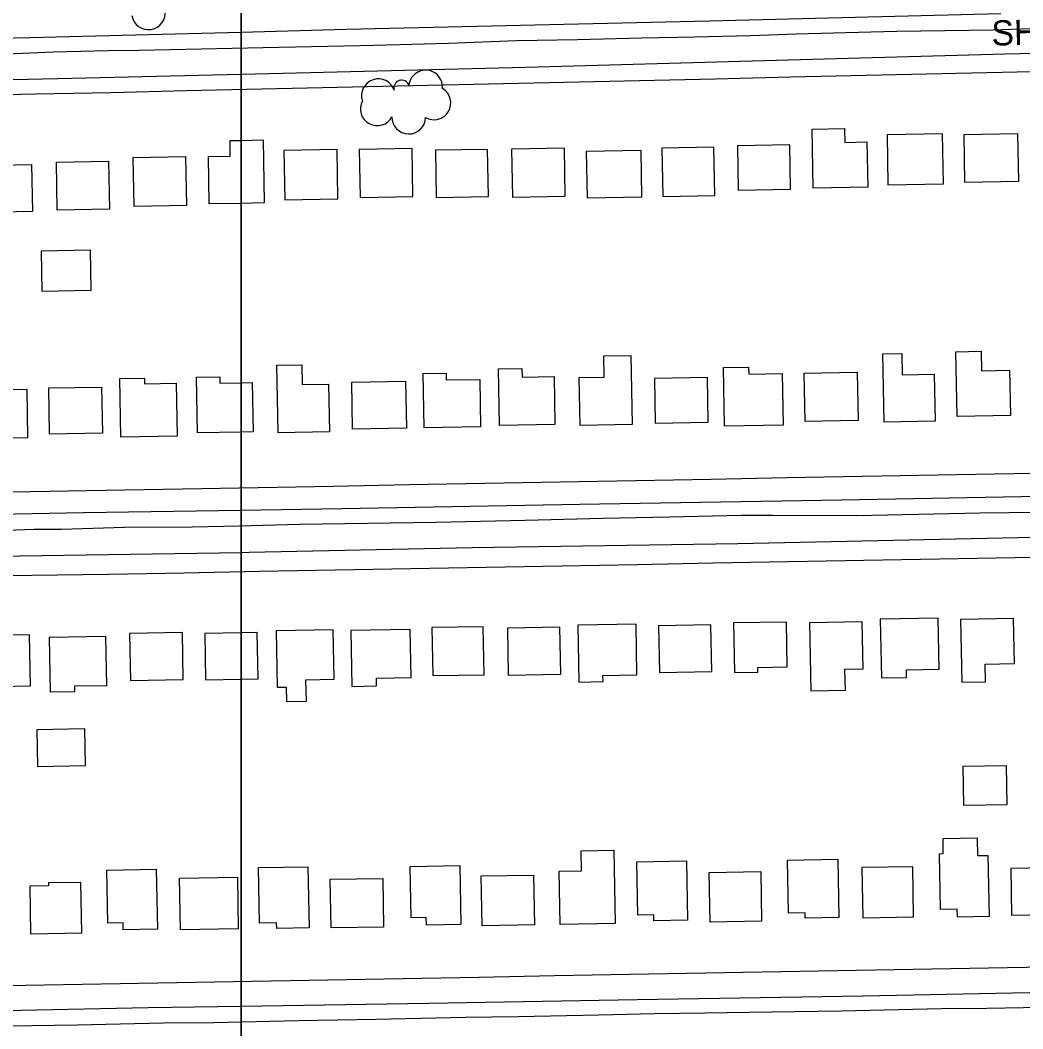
# Model space of a CAD drawing. Extents: x -25029 to 2274964, y -81170 to 687028.
# Drawn here: x 10120 to 10717, y -68228 to -67627 of the extents above; entities that cross this region are included whole.
import ezdxf

# ---------------------------------------------------------------- set-up
doc = ezdxf.new("R2010")
doc.units = 0
for name, color, linetype in [('60', 7, 'Continuous'), ('81911BEA - RW_X_Fee_RW', 7, 'Continuous'), ('BLDG', 7, 'Continuous'), ('GE_X_CL_2000', 7, 'Continuous'), ('ROAD', 7, 'Continuous'), ('ROAD-NAME', 7, 'Continuous'), ('TREES', 7, 'Continuous')]:
    doc.layers.add(name, color=color, linetype=linetype)

msp = doc.modelspace()

# ---------------------------------------------------------------- linework, layer by layer
at = {"layer": '60'}
for points in [[(5251.64, -64748.36), (10251.64, -64748.36), (10251.64, -68748.36), (5251.64, -68748.36)], [(10251.64, -64748.36), (15251.64, -64748.36), (15251.64, -68748.36), (10251.64, -68748.36)]]:
    msp.add_lwpolyline(points, close=True, dxfattribs=at)
at = {"layer": '81911BEA - RW_X_Fee_RW'}
for points in [[(10174.07, -67670.43), (10219.06, -67669.41), (10264.05, -67668.39), (10309.04, -67667.37), (10354.03, -67666.35), (10399.02, -67665.33), (10444.01, -67664.31), (10489, -67663.29), (10533.99, -67662.27), (10578.98, -67661.25), (10623.97, -67660.23), (10668.96, -67659.22), (10713.95, -67658.2), (10758.94, -67657.18), (10803.93, -67656.16), (10848.92, -67655.14), (10893.91, -67654.12), (10938.9, -67653.1), (10983.89, -67652.08), (11028.88, -67651.06), (11073.87, -67650.04), (11118.86, -67649.02), (11151.54, -67648.28)], [(9993.88, -67674.02), (10039.1, -67673.12), (10084.09, -67672.22), (10129.08, -67671.33), (10174.07, -67670.43)], [(10171.15, -67907.52), (10216.79, -67906.68), (10261.78, -67905.84), (10306.77, -67905.01), (10351.77, -67904.18), (10396.76, -67903.35), (10441.75, -67902.52), (10486.75, -67901.69), (10531.74, -67900.86), (10576.73, -67900.02), (10621.73, -67899.19), (10666.72, -67898.36), (10711.71, -67897.53), (10756.71, -67896.7), (10801.7, -67895.87), (10846.69, -67895.03), (10891.69, -67894.2), (10936.68, -67893.37), (10981.68, -67892.54), (11026.67, -67891.71), (11071.66, -67890.88), (11116.66, -67890.04), (11151.61, -67889.4)], [(9902.5, -67911.76), (9936.17, -67911.23), (9986.16, -67910.44), (10036.16, -67909.65), (10081.15, -67908.94), (10126.15, -67908.23), (10171.15, -67907.52)], [(10172.72, -67957.52), (10217.71, -67956.68), (10262.71, -67955.85), (10307.7, -67955.02), (10352.7, -67954.19), (10397.69, -67953.36), (10442.68, -67952.52), (10487.68, -67951.69), (10532.67, -67950.86), (10577.66, -67950.03), (10622.66, -67949.19), (10667.65, -67948.36), (10712.64, -67947.53), (10757.64, -67946.7), (10802.63, -67945.86), (10847.62, -67945.03), (10892.62, -67944.2), (10937.61, -67943.37), (10982.6, -67942.53), (11027.6, -67941.7), (11072.59, -67940.87), (11117.58, -67940.04), (11152.54, -67939.39)], [(9903.29, -67961.75), (9936.96, -67961.22), (9986.96, -67960.43), (10036.95, -67959.64), (10081.95, -67958.93), (10126.94, -67958.22), (10172.72, -67957.52)], [(10618.22, -68193.53), (10663.22, -68192.71), (10708.21, -68191.89), (10753.2, -68191.07), (10798.2, -68190.25), (10843.19, -68189.44), (10888.18, -68188.62), (10933.18, -68187.8), (10978.17, -68186.98), (11023.17, -68186.16), (11068.16, -68185.35), (11113.15, -68184.53), (11149.65, -68183.87)], [(9906.11, -68206.47), (9943.32, -68205.79), (9988.31, -68204.98), (10033.3, -68204.16), (10078.3, -68203.34), (10123.29, -68202.52), (10168.29, -68201.71), (10213.28, -68200.89), (10258.27, -68200.07), (10303.27, -68199.25), (10348.26, -68198.43), (10393.25, -68197.62), (10438.25, -68196.8), (10483.24, -68195.98), (10528.24, -68195.16), (10573.23, -68194.34), (10618.22, -68193.53)]]:
    msp.add_lwpolyline(points, dxfattribs=at)
at = {"layer": 'BLDG'}
msp.add_line((10230.53, -68020.56), (10251.64, -68020.18), dxfattribs=at)
for points in [[(10611.11, -67692.03), (10611.26, -67700.23), (10624.43, -67699.99), (10624.92, -67726.91), (10592.43, -67727.5), (10591.79, -67692.39)], [(10637.01, -67725.56), (10670.08, -67724.96), (10669.53, -67695.07), (10636.47, -67695.67)], [(10682.65, -67723.86), (10714.93, -67723.27), (10714.41, -67695.11), (10682.14, -67695.7)], [(10277.69, -67734.42), (10309.34, -67733.85), (10308.81, -67704.51), (10277.16, -67705.08)], [(10322.51, -67733.1), (10354.04, -67732.53), (10353.52, -67703.86), (10321.99, -67704.43)], [(10367.91, -67733.1), (10398.98, -67732.54), (10398.47, -67704.39), (10367.4, -67704.95)], [(10413.28, -67732.84), (10444.73, -67732.27), (10444.21, -67703.76), (10412.76, -67704.33)], [(10502.89, -67732.42), (10533.86, -67731.86), (10533.34, -67703.07), (10502.37, -67703.63)], [(10547.78, -67728.68), (10578.92, -67728.12), (10578.44, -67701.64), (10547.3, -67702.2)], [(10218.57, -67708.65), (10219.1, -67737.86), (10187.95, -67738.43), (10187.42, -67709.22)], [(10457.73, -67733.21), (10490.41, -67732.62), (10489.91, -67705.08), (10457.23, -67705.68)], [(10126.81, -67713.43), (10127.32, -67741.52), (10097.77, -67742.06), (10097.26, -67713.96)], [(10172.7, -67711.38), (10173.22, -67740.1), (10142.1, -67740.66), (10141.58, -67711.95)], [(10132.98, -67788.83), (10162.37, -67788.29), (10161.94, -67764.55), (10132.55, -67765.08)], [(10692.5, -67824.73), (10692.71, -67836.32), (10709.46, -67836.01), (10709.95, -67862.99), (10678.13, -67863.57), (10677.43, -67825.01)], [(10483.9, -67827.19), (10484.65, -67868.45), (10453.55, -67869.02), (10453.03, -67840.35), (10467.98, -67840.08), (10467.75, -67827.48)], [(10645.24, -67826.01), (10645.47, -67838.73), (10664.57, -67838.38), (10665.08, -67866.38), (10634.66, -67866.93), (10633.92, -67826.22)], [(10287.86, -67832.74), (10288.08, -67844.61), (10303.8, -67844.33), (10304.32, -67872.8), (10273.69, -67873.36), (10272.96, -67833.01)], [(10418.97, -67834.99), (10419.06, -67840.16), (10438.06, -67839.82), (10438.58, -67868.26), (10405.62, -67868.86), (10405.01, -67835.25)], [(10554.01, -67834.16), (10554.08, -67838.38), (10574.07, -67838.02), (10574.63, -67868.76), (10539.61, -67869.4), (10538.97, -67834.43)], [(10194.01, -67840.74), (10194.07, -67844.03), (10213.05, -67843.68), (10213.63, -67875.36), (10180.03, -67875.97), (10179.39, -67841.01)], [(10349.64, -67842.52), (10350.15, -67870.6), (10318.08, -67871.19), (10317.57, -67843.1)], [(10373.72, -67837.8), (10373.79, -67841.83), (10393.81, -67841.46), (10394.33, -67869.75), (10360.69, -67870.36), (10360.11, -67838.04)], [(10498.32, -67867.48), (10529.94, -67866.91), (10529.45, -67840.32), (10497.84, -67840.9)], [(10618.66, -67837.1), (10619.19, -67866.04), (10587.59, -67866.62), (10587.07, -67837.68)], [(10123.96, -67847.25), (10124.49, -67876.28), (10092.98, -67876.85), (10092.46, -67847.82)], [(10168.53, -67846.03), (10169.03, -67873.58), (10137.59, -67874.15), (10137.09, -67846.6)], [(10545.58, -68016.21), (10559.53, -68015.96), (10559.48, -68013.17), (10577.02, -68012.85), (10576.52, -67986.06), (10545.04, -67986.64)], [(10621.5, -67985.75), (10622.02, -68014.2), (10611.18, -68014.4), (10611.41, -68026.92), (10591.19, -68027.29), (10590.43, -67986.32)], [(10633.05, -68019.33), (10648.11, -68019.05), (10648.03, -68014.58), (10667.55, -68014.22), (10666.99, -67983.76), (10632.4, -67984.4)], [(10680.98, -68021.91), (10695.12, -68021.65), (10694.93, -68011.1), (10712.3, -68010.78), (10711.81, -67983.99), (10680.29, -67984.57)], [(10185.74, -68020.91), (10217.22, -68020.33), (10216.71, -67992.23), (10185.22, -67992.81)], [(10273.2, -68024.92), (10278.54, -68024.82), (10278.7, -68033.42), (10290.51, -68033.2), (10290.28, -68020.49), (10307.02, -68020.19), (10306.48, -67990.77), (10272.58, -67991.4)], [(10317.6, -68024.44), (10332.36, -68024.17), (10332.27, -68019.54), (10352.97, -68019.16), (10352.44, -67990.5), (10316.99, -67991.15)], [(10365.83, -68018), (10396.35, -68017.44), (10395.83, -67988.83), (10365.31, -67989.39)], [(10410.82, -68017.65), (10442.02, -68017.07), (10441.5, -67989.14), (10410.31, -67989.72)], [(10452.9, -68021.85), (10467.26, -68021.59), (10467.2, -68017.99), (10487.45, -68017.62), (10486.9, -67987.38), (10452.27, -67988.02)], [(10500.84, -68016.17), (10532.04, -68015.59), (10531.53, -67987.69), (10500.32, -67988.26)], [(10092.82, -68027.96), (10107.06, -68027.7), (10107, -68024.41), (10126.19, -68024.06), (10125.63, -67993.75), (10092.2, -67994.37)], [(10137.92, -68027.67), (10152.68, -68027.4), (10152.62, -68024.17), (10171.62, -68023.82), (10171.08, -67994.72), (10137.32, -67995.34)], [(10130.41, -68072.14), (10158.89, -68071.61), (10158.48, -68049.8), (10130.01, -68050.32)], [(10707.36, -68071.5), (10707.79, -68094.95), (10682.18, -68095.42), (10681.75, -68071.97)], [(10678.09, -68156.94), (10678.18, -68161.72), (10697.44, -68161.37), (10696.79, -68125.33), (10690.55, -68125.44), (10690.36, -68114.96), (10669.6, -68115.34), (10669.76, -68124.29), (10667.45, -68124.33), (10668.05, -68157.13)], [(10454.39, -68134.37), (10454.18, -68122.45), (10473.79, -68122.09), (10474.58, -68165.62), (10441.65, -68166.22), (10441.07, -68134.61)], [(10381.87, -68131.21), (10382.5, -68166.23), (10362.03, -68166.61), (10361.95, -68162.18), (10352.98, -68162.34), (10352.42, -68131.74)], [(10517, -68128.41), (10517.65, -68163.68), (10497.52, -68164.05), (10497.46, -68160.58), (10487.9, -68160.75), (10487.32, -68128.95)], [(10607.18, -68127.41), (10607.81, -68162.2), (10587.73, -68162.56), (10587.67, -68159.3), (10577.74, -68159.48), (10577.16, -68127.95)], [(10201.13, -68133.32), (10201.78, -68169.03), (10181.48, -68169.4), (10181.41, -68165.33), (10172.25, -68165.5), (10171.68, -68133.85)], [(10291.46, -68131.89), (10292.12, -68168.35), (10272.85, -68168.7), (10272.79, -68165.35), (10262.64, -68165.53), (10262.04, -68132.42)], [(10426.43, -68166.52), (10395.22, -68167.08), (10394.68, -68137.4), (10425.89, -68136.83)], [(10561.21, -68134.78), (10561.74, -68164.33), (10531.06, -68164.88), (10530.52, -68135.33)], [(10621.49, -68132.42), (10622.03, -68162.31), (10652.26, -68161.76), (10651.72, -68131.87)], [(10741.74, -68160.43), (10710.83, -68160.99), (10710.31, -68132.71), (10741.23, -68132.15)], [(10136.84, -68141.55), (10136.87, -68143.27), (10125.69, -68143.47), (10126.2, -68171.88), (10156.67, -68171.33), (10156.12, -68141.2)], [(10249.41, -68138.15), (10249.97, -68168.89), (10215.58, -68169.51), (10215.02, -68138.78)], [(10336.56, -68167.82), (10305.27, -68168.38), (10304.74, -68139.39), (10336.03, -68138.82)]]:
    msp.add_lwpolyline(points, close=True, dxfattribs=at)
for points in [[(10245.21, -67708.46), (10245.05, -67699.16), (10251.64, -67699.04)], [(10251.64, -67699.04), (10264.7, -67698.8), (10265.39, -67736.34), (10251.64, -67736.59)], [(10251.64, -67736.59), (10232.64, -67736.94), (10232.13, -67708.7), (10245.21, -67708.46)], [(10251.64, -67872.89), (10225.75, -67873.36), (10225.15, -67840.14), (10238.93, -67839.89)], [(10238.93, -67839.89), (10239, -67843.76), (10251.64, -67843.53)], [(10251.64, -67843.53), (10258.27, -67843.41), (10258.8, -67872.76), (10251.64, -67872.89)], [(10251.64, -67992.56), (10230.02, -67992.96), (10230.53, -68020.56)], [(10251.64, -68020.18), (10261.79, -68019.99), (10261.28, -67992.38), (10251.64, -67992.56)]]:
    msp.add_lwpolyline(points, dxfattribs=at)
at = {"layer": 'GE_X_CL_2000'}
for points in [[(10093.85, -67648.19), (10139.71, -67646.35), (10172.64, -67645.46), (10190.88, -67645.21), (10264.8, -67643.73), (10322.39, -67642.43), (10346.24, -67641.85), (10375.11, -67641.09), (10415.91, -67639.56), (10452.09, -67638.93), (10490.2, -67637.93), (10522.04, -67637.37), (10555.07, -67636.56), (10582.33, -67635.53), (10626.84, -67634.34), (10642.33, -67633.9), (10699.46, -67633.15), (10738.99, -67631.83), (10803.1, -67630), (10878.99, -67628.65), (10947.16, -67626.6)], [(10111.61, -67931.38), (10128.37, -67930.82), (10144.59, -67930.63), (10182.09, -67929.59), (10222.49, -67929.31), (10250.47, -67928.81), (10286.43, -67927.79), (10367.75, -67926.63), (10420.89, -67925.42), (10467.22, -67924.22), (10506.91, -67923.44), (10549.63, -67922.47), (10568.15, -67922.46), (10618.26, -67922.52), (10691.98, -67921.03), (10743.16, -67920.37), (10803.12, -67918.98), (10865.08, -67917.97), (10933.34, -67916.5), (11064.11, -67914.71), (11122.96, -67913.06), (11163.48, -67912.29), (11191.32, -67912.35)], [(10099.58, -68226.8), (10153.94, -68226.01), (10205.3, -68225), (10235.42, -68224.73), (10285.67, -68223.61), (10332.15, -68222.78), (10385.36, -68221.58), (10416.72, -68221.04), (10464.69, -68220.1), (10497.96, -68219.33), (10527.95, -68218.97), (10567.6, -68218.38), (10609.19, -68217.8), (10668.87, -68216.41), (10695.99, -68216.09), (10750.28, -68215.1), (10811.13, -68213.62), (10877.82, -68212.32), (10938.66, -68211.29), (10994.66, -68210.66), (11051.35, -68210.06), (11103.1, -68209.2), (11154.18, -68207.98), (11190.22, -68206.18)]]:
    msp.add_lwpolyline(points, dxfattribs=at)
at = {"layer": 'ROAD'}
for p, q in [((10142.53, -67662.11), (10251.64, -67659.5)), ((10100.39, -67946.95), (10251.64, -67944.55))]:
    msp.add_line(p, q, dxfattribs=at)
for points in [[(10704.2, -67623.69), (10530.48, -67627.94), (10314.31, -67633.06), (10251.64, -67634.67)], [(10251.64, -67634.67), (10125.75, -67637.9), (9998.86, -67640.62)], [(10251.64, -67659.5), (10276.62, -67658.9), (10421.17, -67655.43), (10556.34, -67651.73), (10706.65, -67647.5), (10853.89, -67644.3)], [(10251.64, -67919.51), (10157.67, -67921), (9963.8, -67924.85), (9904.27, -67925.68), (9897.32, -67925.49), (9889.28, -67922.28), (9883.38, -67917.77), (9879.07, -67911.59), (9876.07, -67904.99), (9875.94, -67892.29), (9874.55, -67789.13), (9873.98, -67734.23), (9873.99, -67721.21), (9876.49, -67709.41), (9881.79, -67698.57), (9887.53, -67688.81), (9897.44, -67679.89), (9906.59, -67673.04), (9916.02, -67668.94), (9924.42, -67667.09), (9948.77, -67666.71), (10053.63, -67664.08), (10142.53, -67662.11)], [(10727.07, -67911.33), (10609.32, -67913.45), (10453.51, -67916.12), (10311.72, -67918.56), (10251.64, -67919.51)], [(10251.64, -67944.55), (10256.51, -67944.47), (10389.35, -67941.57), (10547.47, -67939.17), (10714.36, -67935.79), (10846.81, -67934.14)], [(10251.64, -68215.1), (10196.23, -68215.93), (10053.88, -68219.05), (9908.71, -68222.08), (9899.64, -68221.24), (9890.98, -68216.83), (9882.5, -68208.23), (9879.34, -68199), (9878.86, -68190.36), (9878.19, -68145.66), (9877.5, -68010.59), (9876.67, -67980.85), (9876.99, -67974.47), (9879.64, -67966.18), (9885.6, -67958.6), (9890.51, -67955.15), (9896.24, -67952.45), (9901.64, -67950.88), (9925.8, -67950.25), (10100.39, -67946.95)], [(10731.2, -68206.84), (10622.21, -68208.93), (10487.69, -68211.19), (10363.55, -68213.43), (10251.64, -68215.1)]]:
    msp.add_lwpolyline(points, dxfattribs=at)
at = {"layer": 'TREES'}
for centre, radius, start, end in [((10196.41, -67623.05), 10, 189.6064, 9.6064), ((10333.4, -67672.37), 10, 18.40139, 198.40139), ((10361.61, -67667.21), 10, 354.77252, 174.77253), ((10347.27, -67667.76), 4.62, 18.40139, 198.40139), ((10366.54, -67676.77), 10, 239.83479, 59.83479), ((10332.72, -67680.27), 10, 151.68953, 331.68953), ((10351.52, -67685.22), 10, 178.85044, 358.85044)]:
    msp.add_arc(centre, radius, start, end, dxfattribs=at)

# ---------------------------------------------------------------- texts
at = {"layer": 'ROAD-NAME'}
msp.add_text('SHADY OAK AV.', height=15, rotation=1.39173, dxfattribs=at).set_placement((10698.86, -67642.6))

doc.saveas('drawing.dxf')
